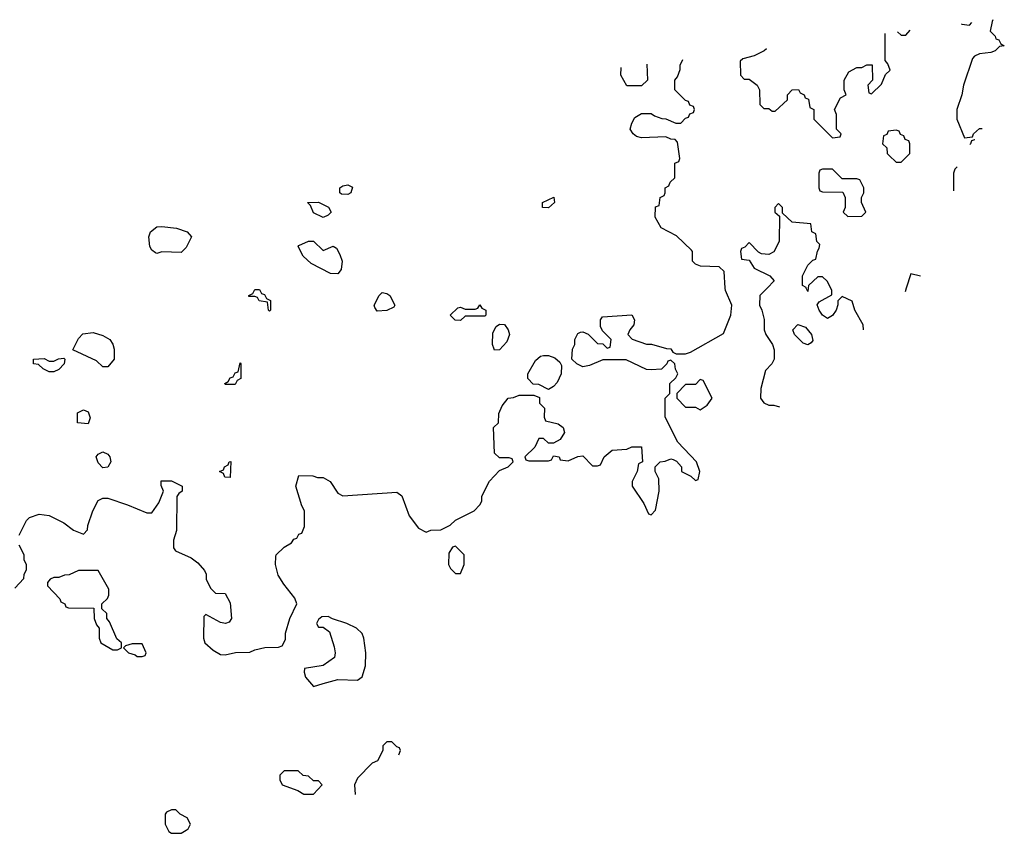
# Model space of a CAD drawing. Header units: inches. Extents: x 2380249 to 2585472, y 382747 to 546448.
# Tile 331 of 626: x 2581450 to 2585472, y 397772 to 401097. Entities that reach past the tile are written whole.
import ezdxf

# ---------------------------------------------------------------- set-up
doc = ezdxf.new("R2010")
doc.units = ezdxf.units.IN
doc.header["$MEASUREMENT"] = 0
doc.layers.add('C5389', color=7, linetype='Continuous')
doc.layers.add('C5480', color=7, linetype='Continuous')

msp = doc.modelspace()

# ---------------------------------------------------------------- linework, layer by layer
at = {"layer": 'C5389', "color": 4}
msp.add_line((2585071.7, 400000, 36), (2585067.1, 399985.1, 36), dxfattribs=at)
at = {"layer": 'C5389', "color": 4, "elevation": 36}
for points in [[(2581448, 398990), (2581478, 399050), (2581490, 399062), (2581530, 399076), (2581570, 399070.8), (2581630, 399041), (2581670, 399011.3), (2581710, 398994), (2581727.3, 399012.7), (2581728, 399030), (2581748.7, 399090), (2581770, 399132), (2581790, 399142), (2581810, 399141), (2581890, 399114.8), (2581970, 399081), (2581990, 399082), (2582018, 399122), (2582038, 399170), (2582027.3, 399192.7), (2582027.3, 399212.7), (2582070, 399212), (2582114, 399190), (2582114, 399170), (2582099.6, 399160.4), (2582091.6, 399148.4), (2582090.8, 399010), (2582078.8, 398970), (2582078, 398938), (2582086.4, 398926.4), (2582150, 398898), (2582178, 398878), (2582205.4, 398845.4), (2582211.2, 398831.1), (2582212, 398810), (2582230, 398774), (2582250, 398754), (2582290, 398752), (2582310, 398714), (2582314.8, 398650), (2582305.4, 398634.6), (2582290.8, 398629.2), (2582270, 398634), (2582210, 398666), (2582202, 398658), (2582201, 398570), (2582206, 398550), (2582239.9, 398519.9), (2582270, 398502.8), (2582290, 398501), (2582331.2, 398511.1), (2582390, 398512), (2582410, 398522), (2582451.6, 398531.6), (2582507.3, 398532.7), (2582522, 398538), (2582535.3, 398564.7), (2582535.3, 398590), (2582554, 398650), (2582582, 398710), (2582573.6, 398733.6), (2582528.7, 398790), (2582506.3, 398826.3), (2582495.3, 398870), (2582496.4, 398903.6), (2582498, 398910), (2582530, 398942), (2582560.4, 398959.6), (2582570, 398974), (2582582, 398978), (2582590, 398994), (2582602, 398998), (2582614, 399026), (2582614, 399090), (2582602, 399110), (2582578, 399190), (2582590, 399234), (2582647.3, 399232.7), (2582666, 399226), (2582690, 399226), (2582718, 399210), (2582750, 399162), (2582770, 399151.3), (2582990, 399166), (2583010.8, 399150.8), (2583041, 399070), (2583079.6, 399019.6), (2583110, 399002), (2583130, 399011.3), (2583170, 399012), (2583208.8, 399031.1), (2583230, 399052), (2583306, 399090), (2583330, 399114), (2583338, 399130), (2583338, 399150), (2583369.1, 399210.9), (2583410, 399254), (2583446, 399270), (2583466, 399290), (2583462, 399302), (2583450, 399306), (2583410, 399306), (2583390, 399326), (2583386, 399430), (2583406, 399450), (2583407.3, 399487.3), (2583420.4, 399519.6), (2583446, 399550), (2583467.3, 399552.7), (2583490, 399562), (2583550, 399562), (2583572.7, 399552.7), (2583574, 399530), (2583594, 399510), (2583592.7, 399472.7), (2583598, 399458), (2583650, 399444.7), (2583670.6, 399430.6), (2583676, 399410), (2583658, 399382), (2583630, 399366), (2583610, 399366), (2583590, 399386), (2583570, 399386), (2583554, 399350), (2583514, 399310), (2583518, 399298), (2583530, 399294), (2583610, 399294), (2583622, 399298), (2583630, 399314), (2583654, 399310), (2583658, 399298), (2583690, 399294), (2583730, 399312), (2583750, 399314), (2583790, 399274), (2583810, 399274), (2583822, 399278), (2583838, 399310), (2583870, 399338), (2583930, 399342), (2583950, 399352), (2583990, 399352), (2583994, 399290), (2583978, 399282), (2583972, 399250), (2583952, 399210), (2583952, 399190), (2583999.8, 399119.8), (2584018, 399078), (2584030, 399074), (2584047.3, 399092.7), (2584062, 399170), (2584060.4, 399220.4), (2584046, 399250), (2584046, 399270), (2584066, 399290), (2584087.3, 399292.7), (2584110, 399302), (2584119.6, 399299.6), (2584132.7, 399292.7), (2584154, 399270), (2584154, 399250), (2584191.6, 399231.6), (2584210, 399214), (2584222, 399218), (2584228, 399250), (2584215.3, 399290), (2584138, 399370), (2584087.3, 399472.7), (2584086, 399550), (2584106, 399570), (2584106, 399610), (2584130, 399634), (2584138, 399650), (2584128.4, 399668.4), (2584126, 399690), (2584110, 399706), (2584098, 399702), (2584094, 399690), (2584071.6, 399668.4), (2584030, 399666), (2584010, 399668), (2583927.3, 399707.3), (2583832.7, 399707.3), (2583776.9, 399683.1), (2583750, 399678), (2583726, 399690), (2583706, 399710), (2583708, 399750), (2583718, 399770), (2583718, 399790), (2583730, 399814), (2583740.4, 399819.6), (2583750, 399822), (2583771.6, 399811.6), (2583810, 399774), (2583832, 399772), (2583850, 399754), (2583862, 399758), (2583866, 399790), (2583830, 399826), (2583823.1, 399843.1), (2583822, 399870), (2583830, 399882), (2583950, 399890.8), (2583961, 399870), (2583958, 399850), (2583942, 399830), (2583934, 399810), (2583951.6, 399791.6), (2584010, 399771.3), (2584031.2, 399771.1), (2584092.7, 399752.7), (2584110, 399752), (2584118, 399738), (2584132, 399732), (2584170, 399731.3), (2584190, 399738), (2584325.2, 399814.8), (2584355.3, 399890), (2584359, 399930), (2584332.7, 399990), (2584332.1, 400000)], [(2584503, 400000), (2584474, 399970), (2584472, 399930), (2584482, 399910), (2584491.2, 399871.1), (2584491.3, 399830), (2584498, 399810), (2584524.7, 399770), (2584531.6, 399748.4), (2584532, 399710), (2584522, 399690), (2584496.9, 399663.1), (2584477.3, 399590), (2584476, 399550), (2584490, 399531.3), (2584510, 399521), (2584530, 399521), (2584553.2, 399515.2)], [(2584671.2, 400000), (2584670, 399986), (2584663, 400000)], [(2584896.7, 399829.3), (2584895.3, 399850), (2584862, 399910), (2584850, 399946), (2584810, 399966), (2584792, 399948), (2584792, 399932), (2584784.7, 399910), (2584770, 399888), (2584750, 399875.3), (2584729.3, 399889.3), (2584715.3, 399910), (2584708, 399932), (2584716.4, 399943.6), (2584767.3, 399972.7), (2584768, 399990), (2584762.9, 400000)], [(2581430, 398774), (2581467.3, 398812.7), (2581468, 398830), (2581478, 398850), (2581478, 398870), (2581468.8, 398888.9), (2581468, 398910), (2581448, 398950)], [(2582970, 398146), (2582950, 398146), (2582934, 398130), (2582934, 398110), (2582911.3, 398068.7), (2582890, 398058), (2582830, 397998), (2582818, 397970), (2582820.9, 397930.7)], [(2582998.5, 398093.2), (2583006, 398110), (2583002, 398122), (2582990, 398126), (2582970, 398146)]]:
    msp.add_lwpolyline(points, dxfattribs=at)
for points in [[(2582470, 399906), (2582466, 399910), (2582462, 399942), (2582428.4, 399948.4), (2582422, 399962), (2582410, 399966), (2582386, 399966), (2582386, 399970), (2582402, 399978), (2582410, 399994), (2582430, 399994), (2582438, 399978), (2582450, 399974), (2582458, 399958), (2582474, 399950), (2582474, 399910)], [(2582910, 399906), (2582900.4, 399920.4), (2582898, 399930), (2582918, 399970), (2582930, 399982), (2582950, 399978), (2582962, 399970), (2582982, 399930), (2582978, 399922), (2582950, 399908)], [(2583250, 399868), (2583228.4, 399868.4), (2583208, 399890), (2583240.4, 399919.6), (2583250, 399922), (2583270, 399914), (2583310, 399914), (2583322, 399918), (2583330, 399931.3), (2583338, 399918), (2583354, 399910), (2583354, 399890), (2583350, 399886), (2583270, 399886)], [(2583390, 399746), (2583388, 399750), (2583382, 399770), (2583383.1, 399816.9), (2583396.4, 399843.6), (2583410, 399852), (2583430, 399851.3), (2583444.7, 399830), (2583450.8, 399810), (2583439.8, 399780.2), (2583410, 399748)], [(2584670, 399768.7), (2584650, 399775.3), (2584615.3, 399810), (2584608, 399830), (2584628.4, 399851.6), (2584659.8, 399839.8), (2584684.7, 399810), (2584690, 399786), (2584683.6, 399776.4)], [(2581790, 399678), (2581763.1, 399703.1), (2581667.3, 399747.3), (2581690, 399794), (2581707.3, 399812.7), (2581750, 399818), (2581790, 399806), (2581818, 399790), (2581830.7, 399770.7), (2581836, 399750), (2581836, 399710), (2581810, 399678)], [(2581570, 399658), (2581546, 399670), (2581527.3, 399687.3), (2581506, 399690), (2581506, 399710), (2581550, 399712), (2581570, 399702), (2581590, 399702), (2581608.4, 399711.6), (2581630, 399714), (2581634, 399710), (2581632, 399690), (2581610, 399668), (2581590, 399658)], [(2583610, 399586), (2583570, 399606), (2583547.3, 399607.3), (2583526, 399630), (2583526, 399650), (2583556.4, 399703.6), (2583578, 399722), (2583590, 399724.7), (2583610, 399724.7), (2583635.3, 399715.3), (2583656.9, 399696.9), (2583663.6, 399683.6), (2583662, 399650), (2583645.4, 399614.6), (2583630, 399598)], [(2582290, 399606), (2582288, 399610), (2582302, 399618), (2582310, 399634), (2582322, 399638), (2582330, 399654), (2582342, 399658), (2582350, 399694), (2582354, 399690), (2582354, 399630), (2582338, 399622), (2582330, 399606)], [(2584230, 399626), (2584210, 399606), (2584170, 399606), (2584134, 399570), (2584134, 399550), (2584170, 399514), (2584210, 399514), (2584230, 399502), (2584258, 399522), (2584278, 399550), (2584242, 399622)], [(2581730, 399446), (2581686, 399450), (2581686, 399490), (2581710, 399502), (2581730, 399494), (2581738, 399470)], [(2581790, 399266), (2581770, 399286), (2581762, 399310), (2581770, 399322), (2581789, 399331), (2581810, 399322), (2581818, 399310), (2581822, 399290), (2581810, 399268)], [(2582310, 399226), (2582287.3, 399227.3), (2582282, 399242), (2582266, 399250), (2582282, 399258), (2582286, 399270), (2582302, 399278), (2582306, 399290), (2582312, 399292)], [(2583230, 398946), (2583218, 398942), (2583203.6, 398916.4), (2583202, 398870), (2583210, 398854), (2583230, 398834), (2583250, 398834), (2583266, 398870), (2583266, 398910)], [(2581770, 398846), (2581690, 398846), (2581651.6, 398828.4), (2581632.7, 398827.3), (2581610, 398818), (2581590, 398818), (2581574, 398810), (2581563.6, 398796.4), (2581563.6, 398783.6), (2581614, 398730), (2581618, 398718), (2581634, 398710), (2581638, 398698), (2581650, 398694), (2581752.7, 398692.7), (2581754, 398650), (2581763.6, 398623.6), (2581774, 398610), (2581774, 398570), (2581782, 398550), (2581830, 398522), (2581850, 398522), (2581866, 398530), (2581866, 398550), (2581847.3, 398567.3), (2581816.4, 398636.4), (2581806, 398650), (2581806, 398670), (2581786, 398690), (2581786, 398710), (2581808.4, 398731.6), (2581814.6, 398745.4), (2581814, 398770)], [(2582710, 398658), (2582683.6, 398656.4), (2582670, 398646), (2582662, 398630), (2582670, 398614), (2582690, 398614), (2582716, 398596), (2582734.4, 398534.4), (2582738.8, 398510), (2582736, 398490), (2582690, 398457.2), (2582614, 398446), (2582612, 398430), (2582618, 398410), (2582650, 398372), (2582690, 398384.7), (2582750, 398401), (2582830, 398398), (2582848.8, 398411.1), (2582863.1, 398456.9), (2582864, 398510), (2582855.3, 398570), (2582848.4, 398588.4), (2582826, 398610), (2582786, 398630), (2582728, 398648)], [(2581950, 398546), (2581910, 398546), (2581882, 398538), (2581874, 398530), (2581894, 398510), (2581922, 398502), (2581930, 398494), (2581950, 398494), (2581962, 398498), (2581966, 398510)], [(2582530, 398028), (2582512, 398010), (2582512, 397990), (2582522, 397970), (2582586.4, 397946.4), (2582610, 397932), (2582650, 397932), (2582686, 397970), (2582670, 397986), (2582650, 397986), (2582630, 398006), (2582608.4, 398008.4), (2582587.3, 398027.3)], [(2582070, 397868), (2582050, 397858), (2582044.7, 397850), (2582044.7, 397810), (2582059.6, 397779.6), (2582070, 397772), (2582110, 397772), (2582130, 397784.7), (2582138, 397790), (2582148, 397810), (2582134.6, 397834.6), (2582106, 397850), (2582087.3, 397867.3)]]:
    msp.add_lwpolyline(points, close=True, dxfattribs=at)
at = {"layer": 'C5480', "color": 4, "elevation": 36}
for points in [[(2585425.1, 401096.9), (2585422, 401090), (2585414, 401050), (2585434, 401030), (2585438, 401018), (2585450, 401014), (2585458, 400998), (2585472, 400990), (2585452.7, 400987.3), (2585434, 400970), (2585416.9, 400963.1), (2585370, 400958), (2585350, 400948), (2585342, 400938), (2585304.7, 400830), (2585298, 400790), (2585278, 400730), (2585278, 400690), (2585310, 400614), (2585342, 400618), (2585346, 400630), (2585370, 400652), (2585381.9, 400652)], [(2585297.2, 401080.5), (2585298, 401078), (2585330, 401074), (2585340, 401086)], [(2584500.6, 400978.3), (2584490.9, 400969.1), (2584450, 400948.7), (2584403.6, 400936.4), (2584392.7, 400927.3), (2584394, 400870), (2584410, 400854), (2584430, 400854), (2584462, 400830), (2584472, 400810), (2584474, 400750), (2584490, 400734), (2584510, 400734), (2584523.6, 400723.6), (2584536.4, 400723.6), (2584586, 400770), (2584586, 400790), (2584606, 400810), (2584631.6, 400811.6), (2584638, 400798), (2584654, 400790), (2584658, 400778), (2584672.7, 400772.7), (2584678, 400738), (2584694, 400730), (2584694, 400690), (2584770, 400614), (2584802, 400618), (2584806, 400630), (2584786, 400650), (2584786, 400710), (2584778, 400730), (2584803.1, 400776.9), (2584826, 400790), (2584818, 400810), (2584818, 400850), (2584836.4, 400883.6), (2584870, 400902), (2584890, 400902), (2584910, 400912), (2584932.7, 400912.7), (2584934, 400850), (2584914, 400830), (2584918, 400798), (2584930, 400794), (2584970, 400834), (2584987.3, 400872.7), (2585006, 400890), (2584996.4, 400916.4), (2584986, 400930), (2584986, 401040.6)], [(2585035.6, 401046.9), (2585050, 401034), (2585070, 401034), (2585087.4, 401053.6)], [(2584012, 400915.6), (2584014, 400850), (2583990, 400826), (2583930, 400826)], [(2584332.1, 400000), (2584328, 400068), (2584307.3, 400087.3), (2584231, 400089), (2584210, 400098), (2584198, 400110), (2584198, 400150), (2584194.6, 400154.6), (2584133.6, 400213.6), (2584070, 400246), (2584046, 400290), (2584047.3, 400332.7), (2584062, 400338), (2584066, 400370), (2584082, 400378), (2584086, 400390), (2584086, 400410), (2584102, 400418), (2584107.3, 400432.7), (2584126, 400450), (2584126, 400510), (2584142, 400518), (2584146, 400530), (2584136.4, 400596.4), (2584127.3, 400607.3), (2584110, 400608), (2584090, 400618), (2583990, 400614), (2583970, 400619), (2583955.3, 400630), (2583944, 400650), (2583950, 400674), (2583963.1, 400696.9), (2583990, 400714), (2584030, 400714), (2584043.6, 400703.6), (2584072.7, 400692.7), (2584090, 400692), (2584130, 400674), (2584150, 400674), (2584170, 400694), (2584182, 400698), (2584187.3, 400712.7), (2584202, 400718), (2584206, 400730), (2584202, 400742), (2584187.3, 400747.3), (2584182, 400762), (2584170, 400766), (2584126, 400810), (2584126, 400850), (2584136.4, 400863.6), (2584147.3, 400892.7), (2584148.4, 400911.6), (2584159.4, 400934.5)], [(2583930, 400826), (2583906, 400870), (2583907.6, 400902.2)], [(2585351.6, 400605.4), (2585350, 400606), (2585338, 400602), (2585334, 400590), (2585330.5, 400586.2)], [(2585279.8, 400495.8), (2585270, 400486), (2585264.7, 400470), (2585264.7, 400397.1)], [(2584663, 400000), (2584662, 400002), (2584648, 400010), (2584648, 400050), (2584670, 400094), (2584690, 400114), (2584702, 400118), (2584708.4, 400151.6), (2584716.4, 400163.6), (2584718, 400178), (2584706, 400190), (2584702, 400222), (2584686, 400230), (2584682, 400262), (2584606, 400270), (2584566, 400306), (2584566, 400330), (2584550, 400346), (2584534, 400330), (2584534, 400310), (2584554, 400294), (2584552, 400190), (2584531.2, 400148.9), (2584510, 400138), (2584480.4, 400140.4), (2584467.3, 400147.3), (2584430, 400186), (2584412.7, 400167.3), (2584398, 400162), (2584394, 400150), (2584398, 400118), (2584430, 400114), (2584450, 400082), (2584514, 400050), (2584532, 400030), (2584503, 400000)], [(2584762.9, 400000), (2584748.4, 400028.4), (2584730, 400046), (2584710, 400046), (2584672, 400010), (2584671.2, 400000)], [(2585129.5, 400049.3), (2585090, 400058), (2585071.7, 400000)]]:
    msp.add_lwpolyline(points, dxfattribs=at)
for points in [[(2585030, 400646), (2584998, 400642), (2584992.7, 400627.3), (2584978, 400622), (2584974, 400590), (2584992.7, 400572.7), (2584994, 400550), (2585002, 400542), (2585030, 400514), (2585050, 400514), (2585086, 400550), (2585086, 400590), (2585082, 400602), (2585067.3, 400607.3), (2585062, 400622), (2585047.3, 400627.3), (2585042, 400642)], [(2584770, 400486), (2584730, 400486), (2584718, 400482), (2584714, 400470), (2584714, 400410), (2584718, 400398), (2584730, 400394), (2584812.7, 400392.7), (2584822, 400370), (2584822, 400330), (2584814, 400310), (2584832.7, 400292.7), (2584890, 400294), (2584906, 400310), (2584888, 400350), (2584888, 400370), (2584898, 400390), (2584898, 400410), (2584882, 400442), (2584870, 400446), (2584810, 400446)], [(2582790, 400382), (2582764, 400384), (2582758, 400390), (2582758, 400410), (2582770, 400418), (2582790, 400422), (2582810, 400412), (2582802, 400390)], [(2582690, 400288.7), (2582650, 400308), (2582638, 400338), (2582626, 400350), (2582670.9, 400350.9), (2582711.3, 400331.3), (2582722, 400310), (2582710, 400298)], [(2583610, 400328), (2583586, 400330), (2583586, 400350), (2583631.6, 400371.6), (2583634, 400350)], [(2582110, 400146), (2582030, 400148), (2582010, 400142), (2582004.7, 400144.7), (2581990, 400155.3), (2581981.2, 400170), (2581977.2, 400210), (2581984, 400230), (2582010, 400251), (2582030, 400251.3), (2582090, 400244.7), (2582134, 400230), (2582152, 400210), (2582130, 400166)], [(2582690, 400154), (2582730, 400172), (2582743.6, 400163.6), (2582758, 400138), (2582766.8, 400110), (2582763.5, 400076.5), (2582750, 400059), (2582720.2, 400060.2), (2582640.2, 400100.2), (2582608, 400130), (2582588, 400170), (2582590, 400174), (2582630, 400191.3), (2582650, 400191.3)]]:
    msp.add_lwpolyline(points, close=True, dxfattribs=at)

doc.saveas('drawing.dxf')
